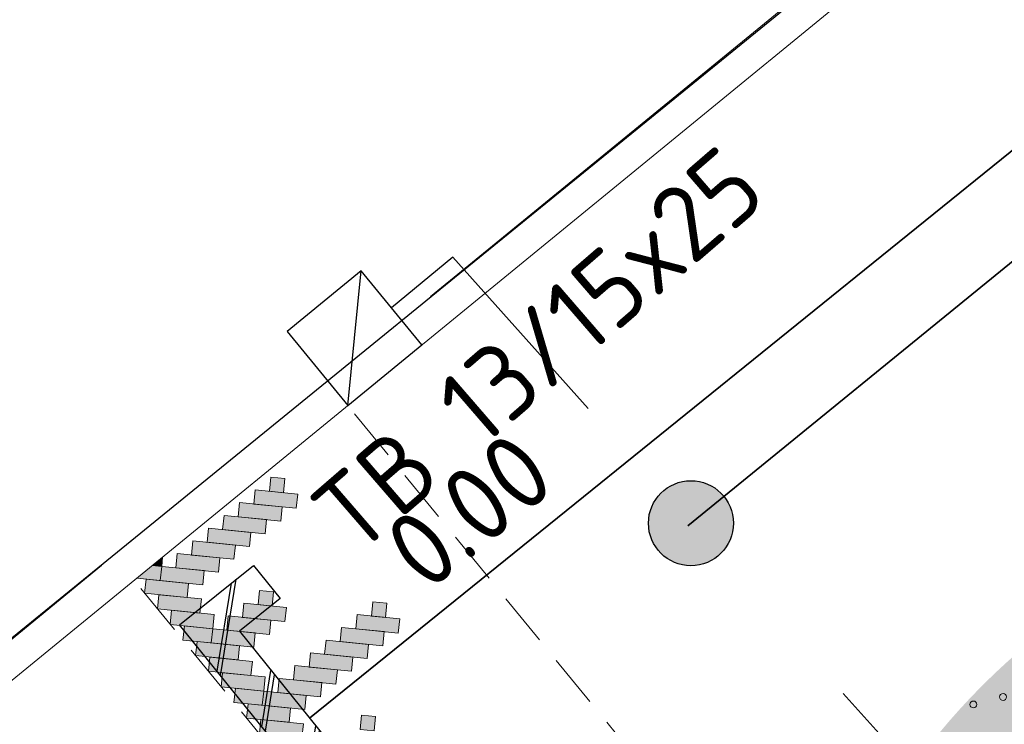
# Model space of a CAD drawing. Header units: metres. Extents: x 92403 to 95147, y 464428 to 465602.
# Tile 539 of 568: x 93405.99 to 93410.62, y 465228.36 to 465231.67. Entities that reach past the tile are written whole.
import ezdxf
from ezdxf.enums import TextEntityAlignment as Align

# ---------------------------------------------------------------- set-up
doc = ezdxf.new("R2010")
doc.units = ezdxf.units.M
for name, pattern in [('DASHED2', [0.375, 0.25, -0.125]), ('RI-DRAINAGE', [19.2, 6, -1.8, 1.8, -1.8, 2.4, -1.8, 1.8, -1.8]), ('RI-HWA', [7.4, 5, -2.4]), ('RI-HWA_KOLKAANSLUITING', [4.3, 2.5, -1.8]), ('VH-TROTTOIRBAND', [15, 5, -2, 2, -2, 2, -2])]:
    doc.linetypes.add(name, pattern=pattern)
doc.layers.get('0').update_dxf_attribs({"linetype": 'CONTINUOUS'})
for name, color, linetype, lineweight, true_color in [('B-OI-RI-GWA_SCHILDMUUR-S', 7, 'CONTINUOUS', 25, 0xff8400), ('N-OI-RI-DRAINAGE_DRAIN_PVC-G', 7, 'RI-DRAINAGE', 18, 0x00ff04), ('N-OI-RI-HWA_TRANSPORTLEIDING-G', 7, 'RI-HWA', 35, 0x007bff), ('N-RO-GR-BOOM-V', 7, 'CONTINUOUS', 18, 0x002600)]:
    doc.layers.add(name, color=color, linetype=linetype, lineweight=lineweight, true_color=true_color)
doc.layers.add('N-RO-GR-BOOM-S', color=7, linetype='CONTINUOUS', lineweight=9, true_color=0x005700, transparency=0.3)
for name, color, linetype, lineweight in [('N-RO-VH-DREMPEL_BESTRAAT-G', 7, 'DASHED2', 9), ('N-RO-VW-MARKERING-G', 7, 'CONTINUOUS', 9), ('N-WE-GW-ONTGRAVING-V', 2, 'CONTINUOUS', 30), ('N-WE-RI-HWA_HULPSTUK-S', 150, 'CONTINUOUS', 25), ('N-WE-RI-HWA_KOLK_STRAATKOLK-S', 150, 'CONTINUOUS', 25), ('N-WE-RI-HWA_KOLK_TROTTOIRKOLK-S', 150, 'CONTINUOUS', 25), ('N-WE-RI-HWA_KOLKAANSLUITING-G', 150, 'RI-HWA_KOLKAANSLUITING', 25), ('N-WE-VH-KANTOPSLUITING_TROTTOIRBAND-G', 7, 'VH-TROTTOIRBAND', 35), ('N-WE-VH-KANTOPSLUITING_TROTTOIRBAND_130 150-T18', 10, 'CONTINUOUS', 18), ('N-WE-VH-KANTOPSLUITING_VOORKANTBAND-G', 50, 'CONTINUOUS', 35), ('V-WE-RI-GWA_STROOMRICHTING-S', 30, 'CONTINUOUS', 25), ('V-WE-RI-VOLSCHUIMEN-G', 130, 'CONTINUOUS-V', 35), ('X-XX-AL-RMB - profiel', 7, 'CONTINUOUS', 9)]:
    doc.layers.add(name, color=color, linetype=linetype, lineweight=lineweight)
doc.styles.add('NLCS-ISO', font='NLCS-ISO.ttf')
doc.styles.add('NLCS-ISO-M200-T18', font='NLCS-ISO.ttf', dxfattribs={"height": 0.36})
doc.linetypes.add('CONTINUOUS-V', pattern='A,3.5,[24,NLCS.SHX,S=0.5,R=0,X=0,Y=0],3.5', length=7)

# ---------------------------------------------------------------- blocks, each defined once
blk = doc.blocks.new('drempel markering 480')
at = {"layer": 'X-XX-AL-RMB - profiel', "linetype": 'Continuous', "true_color": 0xffffff}
h = blk.add_hatch(color=7, dxfattribs=at)
h.dxf.hatch_style = 1
h.paths.add_polyline_path([(-2.3951, 4.2016), (-2.3283, 4.195), (-2.335, 4.1281), (-2.4018, 4.1348)])
h = blk.add_hatch(color=7, dxfattribs=at)
h.dxf.hatch_style = 1
h.paths.add_polyline_path([(-2.4752, 4.0748), (-2.4685, 4.1415), (-2.2683, 4.1214), (-2.275, 4.0547)])
h = blk.add_hatch(color=7, dxfattribs=at)
h.dxf.hatch_style = 1
h.paths.add_polyline_path([(-2.5484, 4.0147), (-2.5417, 4.0814), (-2.3415, 4.0614), (-2.3482, 3.9947)])
h = blk.add_hatch(color=7, dxfattribs=at)
h.dxf.hatch_style = 1
h.paths.add_polyline_path([(-2.6218, 3.9547), (-2.6152, 4.0214), (-2.415, 4.0013), (-2.4216, 3.9346)])
h = blk.add_hatch(color=7, dxfattribs=at)
h.dxf.hatch_style = 1
h.paths.add_polyline_path([(-2.6953, 3.8947), (-2.6886, 3.9614), (-2.4884, 3.9413), (-2.4951, 3.8746)])
h = blk.add_hatch(color=7, dxfattribs=at)
h.dxf.hatch_style = 1
h.paths.add_polyline_path([(-2.7688, 3.8346), (-2.7621, 3.9014), (-2.5619, 3.8813), (-2.5686, 3.8146)])
h = blk.add_hatch(color=7, dxfattribs=at)
h.dxf.hatch_style = 1
h.paths.add_polyline_path([(-2.9043, 3.8256), (-2.9531, 3.7857), (-2.9087, 3.7813)])
h = blk.add_hatch(color=7, dxfattribs=at)
h.dxf.hatch_style = 1
h.paths.add_polyline_path([(-2.842, 3.7746), (-2.8353, 3.8413), (-2.6351, 3.8213), (-2.6418, 3.7545)])
h = blk.add_hatch(color=7, dxfattribs=at)
h.dxf.hatch_style = 1
h.paths.add_polyline_path([(-2.9531, 3.7857), (-3.0265, 3.7257), (-2.9155, 3.7146), (-2.9088, 3.7813)])
h = blk.add_hatch(color=7, dxfattribs=at)
h.dxf.hatch_style = 1
h.paths.add_polyline_path([(-2.9155, 3.7146), (-2.9088, 3.7813), (-2.7086, 3.7612), (-2.7153, 3.6945)])
h = blk.add_hatch(color=7, dxfattribs=at)
h.dxf.hatch_style = 1
h.paths.add_polyline_path([(-2.9889, 3.6546), (-2.9822, 3.7213), (-2.782, 3.7012), (-2.7887, 3.6345)])
h = blk.add_hatch(color=7, dxfattribs=at)
h.dxf.hatch_style = 1
h.paths.add_polyline_path([(-2.4485, 3.668), (-2.3818, 3.6613), (-2.3885, 3.5944), (-2.4552, 3.6011)])
h = blk.add_hatch(color=7, dxfattribs=at)
h.dxf.hatch_style = 1
h.paths.add_polyline_path([(-2.9288, 3.5812), (-2.9222, 3.6479), (-2.722, 3.6278), (-2.7286, 3.5611)])
h = blk.add_hatch(color=7, dxfattribs=at)
h.dxf.hatch_style = 1
h.paths.add_polyline_path([(-2.8688, 3.5078), (-2.8621, 3.5745), (-2.6619, 3.5544), (-2.6686, 3.4877)])
h = blk.add_hatch(color=7, dxfattribs=at)
h.dxf.hatch_style = 1
h.paths.add_polyline_path([(-2.5286, 3.5411), (-2.522, 3.6078), (-2.3218, 3.5877), (-2.3284, 3.521)])
h = blk.add_hatch(color=7, dxfattribs=at)
h.dxf.hatch_style = 1
h.paths.add_polyline_path([(-1.9148, 3.6145), (-1.8481, 3.6078), (-1.8548, 3.5409), (-1.9215, 3.5476)])
h = blk.add_hatch(color=7, dxfattribs=at)
h.dxf.hatch_style = 1
h.paths.add_polyline_path([(-2.6019, 3.481), (-2.5952, 3.5477), (-2.395, 3.5277), (-2.4017, 3.461)])
h = blk.add_hatch(color=7, dxfattribs=at)
h.dxf.hatch_style = 1
h.paths.add_polyline_path([(-1.995, 3.4876), (-1.9883, 3.5543), (-1.7881, 3.5343), (-1.7948, 3.4676)])
h = blk.add_hatch(color=7, dxfattribs=at)
h.dxf.hatch_style = 1
h.paths.add_polyline_path([(-2.8088, 3.4344), (-2.8021, 3.5011), (-2.6687, 3.4877), (-2.6754, 3.421)])
h = blk.add_hatch(color=7, dxfattribs=at)
h.dxf.hatch_style = 1
h.paths.add_polyline_path([(-2.6754, 3.421), (-2.6687, 3.4877), (-2.4685, 3.4677), (-2.4752, 3.401)])
h = blk.add_hatch(color=7, dxfattribs=at)
h.dxf.hatch_style = 1
h.paths.add_polyline_path([(-2.0682, 3.4276), (-2.0615, 3.4943), (-1.8613, 3.4742), (-1.868, 3.4075)])
h = blk.add_hatch(color=7, dxfattribs=at)
h.dxf.hatch_style = 1
h.paths.add_polyline_path([(-2.1416, 3.3675), (-2.1349, 3.4342), (-1.9347, 3.4142), (-1.9414, 3.3475)])
h = blk.add_hatch(color=7, dxfattribs=at)
h.dxf.hatch_style = 1
h.paths.add_polyline_path([(-2.7488, 3.361), (-2.7421, 3.4277), (-2.5419, 3.4076), (-2.5486, 3.3409)])
h = blk.add_hatch(color=7, dxfattribs=at)
h.dxf.hatch_style = 1
h.paths.add_polyline_path([(-2.6887, 3.2876), (-2.682, 3.3543), (-2.4819, 3.3342), (-2.4885, 3.2675)])
h = blk.add_hatch(color=7, dxfattribs=at)
h.dxf.hatch_style = 1
h.paths.add_polyline_path([(-2.2151, 3.3075), (-2.2084, 3.3742), (-2.0082, 3.3542), (-2.0149, 3.2875)])
h = blk.add_hatch(color=7, dxfattribs=at)
h.dxf.hatch_style = 1
h.paths.add_polyline_path([(-2.2885, 3.2475), (-2.2819, 3.3142), (-2.0817, 3.2942), (-2.0883, 3.2274)])
h = blk.add_hatch(color=7, dxfattribs=at)
h.dxf.hatch_style = 1
h.paths.add_polyline_path([(-2.6287, 3.2142), (-2.622, 3.2809), (-2.4218, 3.2608), (-2.4285, 3.1941)])
h = blk.add_hatch(color=7, dxfattribs=at)
h.dxf.hatch_style = 1
h.paths.add_polyline_path([(-2.3618, 3.1875), (-2.3551, 3.2542), (-2.1549, 3.2341), (-2.1616, 3.1674)])
h = blk.add_hatch(color=7, dxfattribs=at)
h.dxf.hatch_style = 1
h.paths.add_polyline_path([(-2.5687, 3.1408), (-2.562, 3.2075), (-2.4286, 3.1941), (-2.4353, 3.1274)])
h = blk.add_hatch(color=7, dxfattribs=at)
h.dxf.hatch_style = 1
h.paths.add_polyline_path([(-2.4353, 3.1274), (-2.4286, 3.1941), (-2.2284, 3.1741), (-2.2351, 3.1074)])
h = blk.add_hatch(color=7, dxfattribs=at)
h.dxf.hatch_style = 1
h.paths.add_polyline_path([(-2.5087, 3.0674), (-2.502, 3.1341), (-2.3018, 3.114), (-2.3085, 3.0473)])
h = blk.add_hatch(color=7, dxfattribs=at)
h.dxf.hatch_style = 1
h.paths.add_polyline_path([(-2.4486, 2.994), (-2.4419, 3.0607), (-2.2417, 3.0406), (-2.2484, 2.9739)])
h = blk.add_hatch(color=7, dxfattribs=at)
h.dxf.hatch_style = 1
h.paths.add_polyline_path([(-1.9683, 3.0808), (-1.9016, 3.0741), (-1.9083, 3.0073), (-1.975, 3.0139)])
at = {"color": 18, "ltscale": 1, "true_color": 0x000000}
for points in [[(-2.3951, 4.2016), (-2.3283, 4.195), (-2.335, 4.1281), (-2.4018, 4.1348)], [(-2.4752, 4.0748), (-2.4685, 4.1415), (-2.2683, 4.1214), (-2.275, 4.0547)], [(-2.5484, 4.0147), (-2.5417, 4.0814), (-2.3415, 4.0614), (-2.3482, 3.9947)], [(-2.6218, 3.9547), (-2.6152, 4.0214), (-2.415, 4.0013), (-2.4216, 3.9346)], [(-2.6953, 3.8947), (-2.6886, 3.9614), (-2.4884, 3.9413), (-2.4951, 3.8746)], [(-2.7688, 3.8346), (-2.7621, 3.9014), (-2.5619, 3.8813), (-2.5686, 3.8146)], [(-2.842, 3.7746), (-2.8353, 3.8413), (-2.6351, 3.8213), (-2.6418, 3.7545)], [(-2.9155, 3.7146), (-2.9088, 3.7813), (-2.7086, 3.7612), (-2.7153, 3.6945)], [(-2.9889, 3.6546), (-2.9822, 3.7213), (-2.782, 3.7012), (-2.7887, 3.6345)], [(-2.4485, 3.668), (-2.3818, 3.6613), (-2.3885, 3.5944), (-2.4552, 3.6011)], [(-2.9288, 3.5812), (-2.9222, 3.6479), (-2.722, 3.6278), (-2.7286, 3.5611)], [(-2.8688, 3.5078), (-2.8621, 3.5745), (-2.6619, 3.5544), (-2.6686, 3.4877)], [(-2.5286, 3.5411), (-2.522, 3.6078), (-2.3218, 3.5877), (-2.3284, 3.521)], [(-1.9148, 3.6145), (-1.8481, 3.6078), (-1.8548, 3.5409), (-1.9215, 3.5476)], [(-2.6019, 3.481), (-2.5952, 3.5477), (-2.395, 3.5277), (-2.4017, 3.461)], [(-1.995, 3.4876), (-1.9883, 3.5543), (-1.7881, 3.5343), (-1.7948, 3.4676)], [(-2.8088, 3.4344), (-2.8021, 3.5011), (-2.6687, 3.4877), (-2.6754, 3.421)], [(-2.6754, 3.421), (-2.6687, 3.4877), (-2.4685, 3.4677), (-2.4752, 3.401)], [(-2.0682, 3.4276), (-2.0615, 3.4943), (-1.8613, 3.4742), (-1.868, 3.4075)], [(-2.1416, 3.3675), (-2.1349, 3.4342), (-1.9347, 3.4142), (-1.9414, 3.3475)], [(-2.7488, 3.361), (-2.7421, 3.4277), (-2.5419, 3.4076), (-2.5486, 3.3409)], [(-2.6887, 3.2876), (-2.682, 3.3543), (-2.4819, 3.3342), (-2.4885, 3.2675)], [(-2.2151, 3.3075), (-2.2084, 3.3742), (-2.0082, 3.3542), (-2.0149, 3.2875)], [(-2.2885, 3.2475), (-2.2819, 3.3142), (-2.0817, 3.2942), (-2.0883, 3.2274)], [(-2.6287, 3.2142), (-2.622, 3.2809), (-2.4218, 3.2608), (-2.4285, 3.1941)], [(-2.3618, 3.1875), (-2.3551, 3.2542), (-2.1549, 3.2341), (-2.1616, 3.1674)], [(-2.5687, 3.1408), (-2.562, 3.2075), (-2.4286, 3.1941), (-2.4353, 3.1274)], [(-2.4353, 3.1274), (-2.4286, 3.1941), (-2.2284, 3.1741), (-2.2351, 3.1074)], [(-2.5087, 3.0674), (-2.502, 3.1341), (-2.3018, 3.114), (-2.3085, 3.0473)], [(-2.4486, 2.994), (-2.4419, 3.0607), (-2.2417, 3.0406), (-2.2484, 2.9739)], [(-1.9683, 3.0808), (-1.9016, 3.0741), (-1.9083, 3.0073), (-1.975, 3.0139)]]:
    blk.add_lwpolyline(points, close=True, dxfattribs=at)
for points in [[(-2.9043, 3.8256), (-2.9087, 3.7813), (-2.9531, 3.7857)], [(-2.9531, 3.7857), (-2.9088, 3.7813), (-2.9155, 3.7146), (-3.0265, 3.7257)]]:
    blk.add_lwpolyline(points, dxfattribs=at)
blk = doc.blocks.new('TROTTOIRKOLK 450X450')
at = {"layer": 'N-WE-RI-HWA_KOLK_TROTTOIRKOLK-S'}
blk.add_line((-0.45, 0), (0, 0.45), dxfattribs=at)
at = {"layer": 'N-WE-RI-HWA_KOLK_TROTTOIRKOLK-S', "flags": 128}
blk.add_lwpolyline([(-0.45, 0), (0, 0), (0, 0.45), (-0.45, 0.45)], close=True, dxfattribs=at)
blk = doc.blocks.new('SRI-SCHILDMUUR-SO')
for p, q in [((-4, 8.892), (2.259, 14.5)), ((-4, 8.354), (2.858, 14.5)), ((-4, 2.178), (0, 5.762)), ((-4, 1.641), (0, 5.225)), ((-4, -4.536), (0, -0.951)), ((-4, -5.073), (0, -1.489)), ((-4, -11.249), (0, -7.665)), ((-4, -11.786), (0, -8.202)), ((-0.135, -14.5), (4.329, -10.5)), ((0.464, -14.5), (4.928, -10.5))]:
    blk.add_line(p, q)
blk.add_lwpolyline([(4.928, 10.5), (0, 10.5), (0, -10.5), (4.928, -10.5), (4.928, -14.5), (-4, -14.5), (-4, 14.5), (4.928, 14.5)], close=True)
blk = doc.blocks.new('*U301')
at = {"layer": 'N-RO-GR-BOOM-V', "linetype": 'ByBlock', "ltscale": 1, "transparency": 33554567}
h = blk.add_hatch(color=98, dxfattribs=at)
h.dxf.hatch_style = 1
h.set_gradient(color1=(0, 51, 0), color2=(184, 200, 91), rotation=177, centered=1, name='INVCURVED')
edge = h.paths.add_edge_path()
edge.add_arc((0, 0), 2.75, 0, 360)
at = {"color": 0, "lineweight": -2}
for centre in [(-1.8611, 1.8969), (-1.982, 1.8663)]:
    blk.add_circle(centre, 0.0139, dxfattribs=at)
blk = doc.blocks.new('SRI-HULP_INLAAT_KOLK-SO')
h = blk.add_hatch(color=256)
edge = h.paths.add_edge_path()
edge.add_arc((0, 0), 1, 0, 360)
blk.add_circle((0, 0), 1)
blk = doc.blocks.new('*U437')
at = {"ltscale": 0.1, "style": 'NLCS-ISO'}
for tag, p in [('MAT', (-1, 0.5)), ('BOBL', (-54.548, 0))]:
    blk.add_attdef(tag, text='', height=1.8, dxfattribs=at).set_placement(p, align=Align.BOTTOM_RIGHT)
for tag, p in [('DIA', (1, 0.5)), ('BOBR', (54.298, 0))]:
    blk.add_attdef(tag, text='', height=1.8, dxfattribs=at).set_placement(p, align=Align.BOTTOM_LEFT)
blk.add_attdef('JVA', text='', height=1.8, dxfattribs=at).set_placement((0, -1), align=Align.TOP_CENTER)

msp = doc.modelspace()

# ---------------------------------------------------------------- linework, layer by layer
at = {"layer": 'N-OI-RI-DRAINAGE_DRAIN_PVC-G', "flags": 128}
msp.add_lwpolyline([(93383.660515, 465207.13944), (93424.140903, 465240.034266)], dxfattribs=at)
at = {"layer": 'N-OI-RI-HWA_TRANSPORTLEIDING-G', "flags": 128}
msp.add_lwpolyline([(93386.176937, 465210.602448), (93423.420167, 465240.921204)], dxfattribs=at)
at = {"layer": 'N-RO-VH-DREMPEL_BESTRAAT-G', "flags": 128}
for points in [[(93410.570186, 465226.140247), (93407.531385, 465229.855848)], [(93409.563878, 465225.317239), (93406.525076, 465229.032839)]]:
    msp.add_lwpolyline(points, dxfattribs=at)
at = {"layer": 'N-WE-GW-ONTGRAVING-V', "flags": 128}
msp.add_lwpolyline([(93385.161698, 465211.839092), (93422.410042, 465242.16203), (93457.876985, 465271.034757), (93477.132376, 465266.736962), (93481.972587, 465270.456272), (93481.927, 465270.04), (93483.431527, 465267.541709), (93477.895673, 465263.287855), (93458.694073, 465267.573643), (93425.223643, 465240.326226), (93425.630065, 465239.826981), (93388.939149, 465210.011523)], dxfattribs=at)
at = {"layer": 'N-WE-RI-HWA_KOLKAANSLUITING-G', "flags": 128}
msp.add_lwpolyline([(93411.532194, 465226.638657), (93408.025692, 465230.553082), (93407.737278, 465230.314904)], dxfattribs=at)
at = {"layer": 'N-WE-VH-KANTOPSLUITING_TROTTOIRBAND-G', "lineweight": 15, "flags": 128}
msp.add_lwpolyline([(93409.226208, 465234.019436), (93409.128652, 465233.939651, 0.41421356), (93409.065203, 465233.306426), (93409.856557, 465232.338821, -0.41421356), (93409.814257, 465231.916671), (93381.522343, 465208.778144, -0.41421356), (93381.100193, 465208.820444), (93380.308838, 465209.788048, 0.41421356), (93379.675613, 465209.851498), (93376.049754, 465206.886091), (93364.772064, 465197.428939, 0.41421356), (93364.716402, 465196.794982), (93365.51959, 465195.837178, -0.41421356), (93365.482482, 465195.414539), (93362.340883, 465192.780084, -0.41421356), (93361.918245, 465192.817192), (93361.114209, 465193.776008, 0.41286419), (93360.481844, 465193.832999), (93349.401638, 465184.628102, 0.41054178), (93349.339473, 465183.998775), (93350.127722, 465183.025331, -0.40053121), (93350.087838, 465182.598076, -0.00624301), (93337.596947, 465172.777867), (93333.773863, 465169.772418, -0.41421356), (93333.352608, 465169.822858), (93332.580077, 465170.805556, 0.41421356), (93331.948195, 465170.881217), (93312.765922, 465155.801415, 0.41421356), (93312.690262, 465155.169533), (93313.453088, 465154.199179, -0.40462604), (93313.409911, 465153.783688, 0.00658477), (93307.849682, 465149.486879, 0.00077735), (93307.849318, 465149.486589, -0.41455011), (93307.427287, 465149.533959), (93306.648228, 465150.51171, 0.41454104), (93306.01547, 465150.582916, 0.0111353), (93296.82985, 465142.90598, 0.00050504), (93294.929437, 465141.124642, 0.41428173), (93294.90958, 465140.488481), (93295.765592, 465139.577519, -0.4137454), (93295.752222, 465139.153288, 0.0013558), (93290.679012, 465134.356767, 0.00043117), (93290.678825, 465134.356588, -0.41498438), (93290.254787, 465134.367151), (93289.393155, 465135.272917, 0.41428173), (93288.756881, 465135.288731, 0.00189491), (93281.70306, 465128.524344, 0.00773251), (93271.356442, 465118.042172, 0.41439826), (93271.370629, 465117.405733), (93272.274044, 465116.542262, -0.41094075), (93272.283361, 465116.117209, 0.003749), (93267.4135, 465110.935116), (93267.266621, 465110.785557, -0.38579203), (93260.762851, 465110.407644), (93253.912458, 465115.928684), (93247.148689, 465121.392224), (93239.932672, 465127.228517), (93232.641773, 465133.097726), (93225.226828, 465139.163591), (93210.817285, 465150.793842), (93209.770142, 465151.624938), (93201.837464, 465158.122951), (93199.910649, 465159.649295), (93198.360933, 465160.87707), (93192.87345, 465165.224888, -0.46337506), (93192.68011, 465171.096308), (93202.287447, 465179.796213, -0.41421356), (93202.711191, 465179.77521), (93203.550233, 465178.848652, 0.41421356), (93204.185849, 465178.817147), (93218.566018, 465191.83908, 0.41421356), (93218.597523, 465192.474696), (93217.758481, 465193.401253, -0.41421356), (93217.779485, 465193.824997), (93218.279411, 465194.277704), (93222.852491, 465197.81358), (93223.978394, 465198.661971), (93225.030833, 465199.420116), (93227.812063, 465201.361465), (93227.86854, 465201.401449)], format="xyb", dxfattribs=at)
at = {"layer": 'N-WE-VH-KANTOPSLUITING_VOORKANTBAND-G', "linetype": 'Continuous', "lineweight": 15}
msp.add_lwpolyline([(93381.617305, 465208.662032), (93409.90922, 465231.800559, 0.41421356), (93409.97267, 465232.433784), (93409.181315, 465233.401388, -0.41421356), (93409.223615, 465233.823538), (93447.463334, 465265.097872, -0.41421356), (93447.885484, 465265.055572), (93448.676838, 465264.087967, 0.41421356), (93449.310063, 465264.024518), (93453.652897, 465267.576302)], format="xyb", dxfattribs=at)
at = {"layer": 'V-WE-RI-VOLSCHUIMEN-G', "flags": 128}
msp.add_lwpolyline([(93407.350654, 465228.384274), (93426.818362, 465244.103926), (93458.556971, 465269.875002)], dxfattribs=at)

# ---------------------------------------------------------------- block references
at = {"layer": 'B-OI-RI-GWA_SCHILDMUUR-S', "xscale": 0.05, "yscale": 0.05, "zscale": 0.05, "rotation": 38.91994406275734}
msp.add_blockref('SRI-SCHILDMUUR-SO', (93407.350654, 465228.384274), dxfattribs=at)
at = {"layer": 'N-RO-GR-BOOM-S', "xscale": 1.15355493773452, "yscale": 1.15355493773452, "zscale": 1.15355493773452}
msp.add_blockref('*U301', (93412.762755, 465226.295763), dxfattribs=at)
at = {"layer": 'N-RO-VW-MARKERING-G', "linetype": 'Continuous'}
msp.add_blockref('drempel markering 480', (93409.563878, 465225.317239), dxfattribs=at)
at = {"layer": 'N-WE-RI-HWA_HULPSTUK-S', "xscale": 0.1999999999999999, "yscale": 0.1999999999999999, "zscale": 0.1999999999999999, "rotation": 309.3826812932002}
msp.add_blockref('SRI-HULP_INLAAT_KOLK-SO', (93409.146763, 465229.301593), dxfattribs=at)
at = {"layer": 'N-WE-RI-HWA_KOLK_STRAATKOLK-S', "rotation": 39.27799830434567}
msp.add_blockref('TROTTOIRKOLK 450X450', (93407.879722, 465230.140735), dxfattribs=at)
at = {"layer": 'V-WE-RI-GWA_STROOMRICHTING-S'}
ref = msp.add_blockref('*U437', (93417.084508, 465236.2441), dxfattribs=dict(at, xscale=0.2, yscale=0.2, zscale=0.2, rotation=38.91994406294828))
ref.add_attrib('BOBL', '0.00', dxfattribs={"layer": '0', "ltscale": 0.1, "height": 0.36, "rotation": 38.919944, "style": 'NLCS-ISO'}).set_placement((93408.596531, 465229.390287), align=Align.BOTTOM_RIGHT)

# ---------------------------------------------------------------- texts
at = {"layer": 'N-WE-VH-KANTOPSLUITING_TROTTOIRBAND_130 150-T18', "insert": (93407.331059, 465229.408759), "char_height": 0.36, "width": 4.66934953, "attachment_point": 1, "rotation": 40.86106, "style": 'NLCS-ISO-M200-T18'}
msp.add_mtext('TB 13/15x25', dxfattribs=at)

doc.saveas('drawing.dxf')
